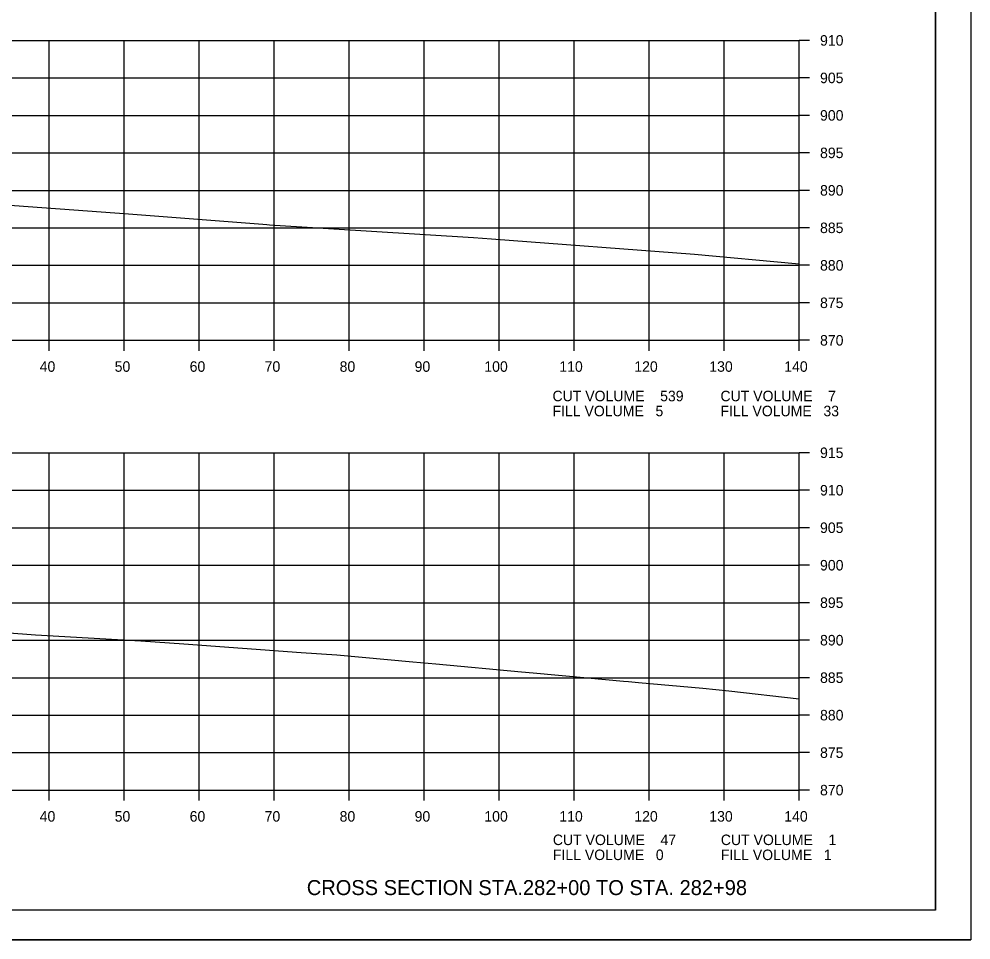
# Model space of a CAD drawing. Extents: x 1486524 to 1499135, y 326561 to 337924.
# Drawn here: x 1489018.9 to 1489145.8, y 331926 to 332048.8 of the extents above; entities that cross this region are included whole.
import ezdxf

# ---------------------------------------------------------------- set-up
doc = ezdxf.new("R2010")
doc.units = 0
for name, color, linetype in [('E_Const Align', 7, 'Continuous'), ('E_Const Align Station', 7, 'Continuous'), ('E_Ownership Information', 7, 'Continuous'), ('E_Property Line', 7, 'Continuous'), ('E_Proposed ROW Fig Annot', 7, 'Continuous'), ('E_Quarter Calls', 7, 'Continuous'), ('E_Tract Number', 7, 'Continuous')]:
    doc.layers.add(name, color=color, linetype=linetype)

msp = doc.modelspace()

# ---------------------------------------------------------------- linework, layer by layer
at = {"layer": 'E_Const Align'}
for p, q in [((1489122.89, 332005.94), (1489122.89, 332045.94)), ((1489124.29, 332045.94), (1489122.89, 332045.94)), ((1489124.29, 332040.94), (1489122.89, 332040.94)), ((1489124.29, 332035.94), (1489122.89, 332035.94)), ((1489124.29, 332030.94), (1489122.89, 332030.94)), ((1489124.29, 332025.94), (1489122.89, 332025.94)), ((1489124.29, 332020.94), (1489122.89, 332020.94)), ((1489124.29, 332015.94), (1489122.89, 332015.94)), ((1489124.29, 332010.94), (1489122.89, 332010.94)), ((1488842.89, 332005.94), (1489122.89, 332005.94)), ((1489022.89, 332004.54), (1489022.89, 332005.94)), ((1489032.89, 332004.54), (1489032.89, 332005.94)), ((1489042.89, 332004.54), (1489042.89, 332005.94)), ((1489052.89, 332004.54), (1489052.89, 332005.94)), ((1489062.89, 332004.54), (1489062.89, 332005.94)), ((1489072.89, 332004.54), (1489072.89, 332005.94)), ((1489082.89, 332004.54), (1489082.89, 332005.94)), ((1489092.89, 332004.54), (1489092.89, 332005.94)), ((1489102.89, 332004.54), (1489102.89, 332005.94)), ((1489112.89, 332004.54), (1489112.89, 332005.94)), ((1489122.89, 332004.54), (1489122.89, 332005.94)), ((1489124.29, 332005.94), (1489122.89, 332005.94)), ((1489122.89, 331945.94), (1489122.89, 331990.94)), ((1489124.29, 331990.94), (1489122.89, 331990.94)), ((1489124.29, 331985.94), (1489122.89, 331985.94)), ((1489124.29, 331980.94), (1489122.89, 331980.94)), ((1489124.29, 331975.94), (1489122.89, 331975.94)), ((1489124.29, 331970.94), (1489122.89, 331970.94)), ((1489124.29, 331965.94), (1489122.89, 331965.94)), ((1489124.29, 331960.94), (1489122.89, 331960.94)), ((1489124.29, 331955.94), (1489122.89, 331955.94)), ((1489124.29, 331950.94), (1489122.89, 331950.94)), ((1488842.89, 331945.94), (1489122.89, 331945.94)), ((1489022.89, 331944.54), (1489022.89, 331945.94)), ((1489032.89, 331944.54), (1489032.89, 331945.94)), ((1489042.89, 331944.54), (1489042.89, 331945.94)), ((1489052.89, 331944.54), (1489052.89, 331945.94)), ((1489062.89, 331944.54), (1489062.89, 331945.94)), ((1489072.89, 331944.54), (1489072.89, 331945.94)), ((1489082.89, 331944.54), (1489082.89, 331945.94)), ((1489092.89, 331944.54), (1489092.89, 331945.94)), ((1489102.89, 331944.54), (1489102.89, 331945.94)), ((1489112.89, 331944.54), (1489112.89, 331945.94)), ((1489122.89, 331944.54), (1489122.89, 331945.94)), ((1489124.29, 331945.94), (1489122.89, 331945.94))]:
    msp.add_line(p, q, dxfattribs=at)
at = {"layer": 'E_Ownership Information'}
for p, q in [((1488842.89, 332045.94), (1489122.89, 332045.94)), ((1489022.89, 332005.94), (1489022.89, 332045.94)), ((1489032.89, 332005.94), (1489032.89, 332045.94)), ((1489042.89, 332005.94), (1489042.89, 332045.94)), ((1489052.89, 332005.94), (1489052.89, 332045.94)), ((1489062.89, 332005.94), (1489062.89, 332045.94)), ((1489072.89, 332005.94), (1489072.89, 332045.94)), ((1489082.89, 332005.94), (1489082.89, 332045.94)), ((1489092.89, 332005.94), (1489092.89, 332045.94)), ((1489102.89, 332005.94), (1489102.89, 332045.94)), ((1489112.89, 332005.94), (1489112.89, 332045.94)), ((1489122.89, 332005.94), (1489122.89, 332045.94)), ((1488842.89, 332040.94), (1489122.89, 332040.94)), ((1488842.89, 332035.94), (1489122.89, 332035.94)), ((1488842.89, 332030.94), (1489122.89, 332030.94)), ((1488842.89, 332025.94), (1489122.89, 332025.94)), ((1488842.89, 332020.94), (1489122.89, 332020.94)), ((1488842.89, 332015.94), (1489122.89, 332015.94)), ((1488842.89, 332010.94), (1489122.89, 332010.94)), ((1488842.89, 332005.94), (1489122.89, 332005.94)), ((1488842.89, 331990.94), (1489122.89, 331990.94)), ((1489022.89, 331945.94), (1489022.89, 331990.94)), ((1489032.89, 331945.94), (1489032.89, 331990.94)), ((1489042.89, 331945.94), (1489042.89, 331990.94)), ((1489052.89, 331945.94), (1489052.89, 331990.94)), ((1489062.89, 331945.94), (1489062.89, 331990.94)), ((1489072.89, 331945.94), (1489072.89, 331990.94)), ((1489082.89, 331945.94), (1489082.89, 331990.94)), ((1489092.89, 331945.94), (1489092.89, 331990.94)), ((1489102.89, 331945.94), (1489102.89, 331990.94)), ((1489112.89, 331945.94), (1489112.89, 331990.94)), ((1489122.89, 331945.94), (1489122.89, 331990.94)), ((1488842.89, 331985.94), (1489122.89, 331985.94)), ((1488842.89, 331980.94), (1489122.89, 331980.94)), ((1488842.89, 331975.94), (1489122.89, 331975.94)), ((1488842.89, 331970.94), (1489122.89, 331970.94)), ((1488842.89, 331965.94), (1489122.89, 331965.94)), ((1488842.89, 331960.94), (1489122.89, 331960.94)), ((1488842.89, 331955.94), (1489122.89, 331955.94)), ((1488842.89, 331950.94), (1489122.89, 331950.94)), ((1488842.89, 331945.94), (1489122.89, 331945.94))]:
    msp.add_line(p, q, dxfattribs=at)
at = {"layer": 'E_Property Line'}
for q in [(1489141.07, 332135.4), (1488824.89, 331929.94)]:
    msp.add_line((1489141.07, 331929.94), q, dxfattribs=at)
at = {"layer": 'E_Quarter Calls'}
msp.add_line((1488812.48, 331925.96), (1489145.82, 331925.96), dxfattribs=at)
for points in [[(1488812.48, 332139.29), (1489145.82, 332139.29), (1489145.82, 331925.95), (1488812.48, 331925.95)], [(1489058.81, 332135.4), (1489058.81, 332125.52), (1489094.54, 332125.52), (1489094.54, 332122.6), (1489117.74, 332122.6), (1489117.74, 332098.26), (1489141.07, 332098.26), (1489141.07, 331929.94), (1488824.89, 331929.94), (1488824.89, 332135.4)]]:
    msp.add_lwpolyline(points, close=True, dxfattribs=at)
at = {"layer": 'E_Tract Number'}
for points in [[(1489014.55, 332024.18), (1489033.46, 332022.79), (1489051.37, 332021.41), (1489051.92, 332021.37), (1489052.28, 332021.35), (1489079.47, 332019.64), (1489081.88, 332019.46), (1489108.94, 332017.42), (1489122.43, 332016.2), (1489122.89, 332016.16)], [(1489012.27, 331967.31), (1489021.05, 331966.66), (1489035.11, 331965.86), (1489040.83, 331965.47), (1489056.49, 331964.3), (1489061.23, 331963.98), (1489071.4, 331963.04), (1489074.43, 331962.78), (1489085.89, 331961.72), (1489087.45, 331961.58), (1489094.66, 331960.91), (1489099.46, 331960.47), (1489100.15, 331960.41), (1489101.46, 331960.31), (1489110.07, 331959.55), (1489113.52, 331959.2), (1489122.89, 331958.1)]]:
    msp.add_lwpolyline(points, dxfattribs=at)

# ---------------------------------------------------------------- texts
at = {"layer": 'E_Const Align Station'}
for s, p in [('910', (1489125.69, 332045.24)), ('905', (1489125.69, 332040.24)), ('900', (1489125.69, 332035.24)), ('895', (1489125.69, 332030.24)), ('890', (1489125.69, 332025.24)), ('885', (1489125.69, 332020.24)), ('880', (1489125.69, 332015.24)), ('875', (1489125.69, 332010.24)), ('870', (1489125.69, 332005.24)), ('40', (1489021.62, 332001.74)), ('50', (1489031.62, 332001.74)), ('60', (1489041.62, 332001.74)), ('70', (1489051.62, 332001.74)), ('80', (1489061.62, 332001.74)), ('90', (1489071.62, 332001.74)), ('100', (1489080.92, 332001.74)), ('110', (1489090.92, 332001.74)), ('120', (1489100.92, 332001.74)), ('130', (1489110.92, 332001.74)), ('140', (1489120.92, 332001.74)), ('CUT VOLUME    539', (1489090.01, 331997.81)), ('CUT VOLUME    7', (1489112.41, 331997.81)), ('FILL VOLUME   5', (1489090.01, 331995.81)), ('FILL VOLUME   33', (1489112.41, 331995.81)), ('915', (1489125.69, 331990.24)), ('910', (1489125.69, 331985.24)), ('905', (1489125.69, 331980.24)), ('900', (1489125.69, 331975.24)), ('895', (1489125.69, 331970.24)), ('890', (1489125.69, 331965.24)), ('885', (1489125.69, 331960.24)), ('880', (1489125.69, 331955.24)), ('875', (1489125.69, 331950.24)), ('870', (1489125.69, 331945.24)), ('40', (1489021.62, 331941.74)), ('50', (1489031.62, 331941.74)), ('60', (1489041.62, 331941.74)), ('70', (1489051.62, 331941.74)), ('80', (1489061.62, 331941.74)), ('90', (1489071.62, 331941.74)), ('100', (1489080.92, 331941.74)), ('110', (1489090.92, 331941.74)), ('120', (1489100.92, 331941.74)), ('130', (1489110.92, 331941.74)), ('140', (1489120.92, 331941.74)), ('CUT VOLUME    47', (1489090.06, 331938.61)), ('CUT VOLUME    1', (1489112.46, 331938.61)), ('FILL VOLUME   0', (1489090.06, 331936.61)), ('FILL VOLUME   1', (1489112.46, 331936.61))]:
    msp.add_text(s, height=1.4, dxfattribs=at).set_placement(p)
at = {"layer": 'E_Proposed ROW Fig Annot'}
msp.add_text('CROSS SECTION STA.282+00 TO STA. 282+98', height=2, dxfattribs=at).set_placement((1489057.24, 331931.94))

doc.saveas('drawing.dxf')
